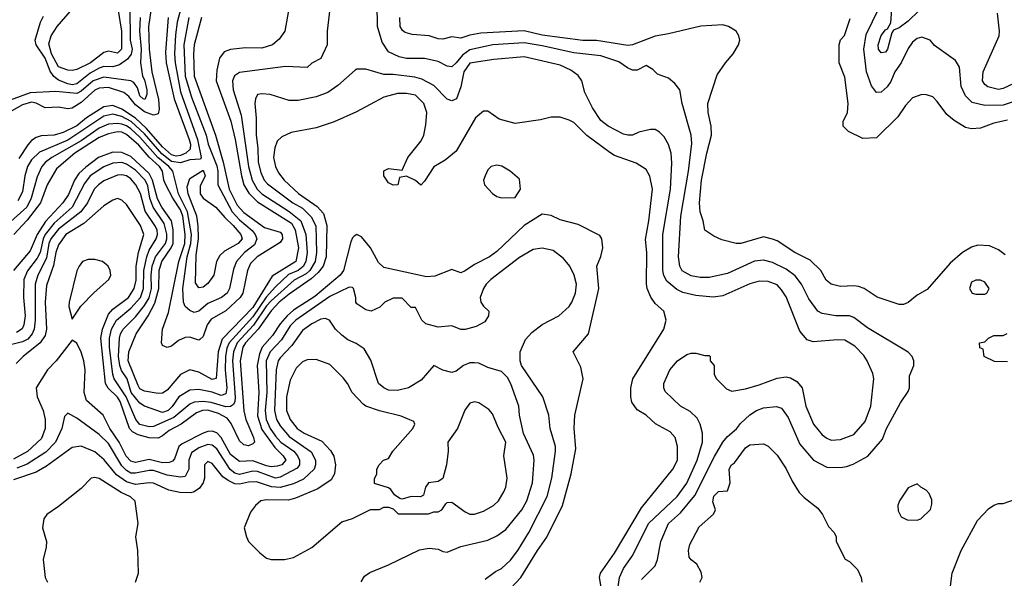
# Model space of a CAD drawing. Header units: inches. Extents: x 1793402 to 1900366, y 320852 to 470679.
# Tile 578 of 604: x 1864298 to 1868656, y 446207 to 448681. Entities that reach past the tile are written whole.
import ezdxf

# ---------------------------------------------------------------- set-up
doc = ezdxf.new("R2010")
doc.units = ezdxf.units.IN
doc.header["$MEASUREMENT"] = 0
doc.layers.add('B8464', color=7, linetype='Continuous')

msp = doc.modelspace()

# ---------------------------------------------------------------- linework, layer by layer
at = {"layer": 'B8464', "color": 4}
for points, elevation in [([(1868279.1, 448720.9), (1868230, 448674), (1868190, 448645.2), (1868165.4, 448634.6), (1868158, 448622), (1868139.1, 448550), (1868130, 448537.2), (1868110, 448534), (1868099.3, 448550), (1868097, 448570), (1868110, 448611), (1868130, 448636), (1868139.3, 448640.7), (1868153.6, 448666.4), (1868163.1, 448810)], 328), ([(1867050, 446201), (1867110, 446262), (1867121.2, 446290), (1867135.1, 446370), (1867169.4, 446450), (1867222.3, 446497.7), (1867286.3, 446573.7), (1867373, 446747), (1867410, 446810.6), (1867430, 446835.5), (1867471, 446869), (1867487.9, 446892.1), (1867529.7, 446930.3), (1867559, 446950), (1867590, 446962), (1867647.9, 446967.9), (1867670, 446960.7), (1867699, 446919), (1867750, 446801), (1867810.4, 446730.4), (1867870, 446698.8), (1867930, 446697.3), (1867957.5, 446702.5), (1867986.8, 446713.2), (1868052, 446748), (1868116.2, 446823.8), (1868134, 446870), (1868196.5, 446983.5), (1868230, 447034), (1868235.3, 447050), (1868236.4, 447103.6), (1868255.3, 447150), (1868255.3, 447170), (1868248, 447190), (1868230, 447208), (1868050, 447316), (1867990, 447362.7), (1867970, 447369.3), (1867910.6, 447369.4), (1867850, 447379.3), (1867830, 447389.3), (1867790, 447445.2), (1867758.4, 447510), (1867730, 447546.6), (1867690, 447576.2), (1867630, 447605.1), (1867590, 447616.2), (1867550, 447611.8), (1867430, 447557), (1867350, 447538.4), (1867310, 447539.5), (1867270, 447547), (1867230, 447569.3), (1867219.5, 447590), (1867214, 447630), (1867223.5, 447810), (1867257.4, 448010), (1867273, 448133), (1867269.5, 448170), (1867229.4, 448310), (1867219, 448370), (1867197.5, 448397.5), (1867170, 448422), (1867120.2, 448440.2), (1867100.4, 448460.4), (1867070, 448478), (1867030, 448458), (1867010, 448458), (1866987.3, 448467.3), (1866950, 448494), (1866870, 448520.7), (1866750, 448533.3), (1866610, 448565.4), (1866530, 448578.3), (1866392, 448570), (1866290, 448546.9), (1866256.9, 448523.1), (1866230, 448489.3), (1866210, 448472.7), (1866190, 448475.1), (1866150, 448495.6), (1866089.6, 448509.6), (1866010, 448509.6), (1865976.6, 448516.6), (1865930, 448538), (1865901.7, 448581.7), (1865882, 448650), (1865879.3, 448750)], 348), ([(1864879.7, 448730), (1864867.2, 448650), (1864871, 448550), (1864882.3, 448450), (1864912.1, 448327.9), (1864915.2, 448284.8), (1864910, 448263.7), (1864890, 448258.3), (1864850, 448273.3), (1864810, 448303.7), (1864780, 448340), (1864758, 448358), (1864690, 448380.3), (1864650, 448378), (1864630, 448368.4), (1864570, 448314.8), (1864530, 448288.5), (1864510, 448286.6), (1864470, 448293.3), (1864410, 448289.8), (1864370.7, 448310.7), (1864350, 448315.3), (1864310, 448304.4), (1864263.5, 448276.5)], 316), ([(1865490, 448738), (1865470.8, 448630), (1865445.8, 448594.2), (1865416, 448570), (1865370, 448555.1), (1865296.6, 448556.6), (1865230, 448549.4), (1865202, 448538), (1865182.4, 448510), (1865170, 448458), (1865167.6, 448410), (1865232, 448232), (1865251.3, 448150), (1865278.8, 447990), (1865290.2, 447950), (1865312.3, 447912.3), (1865350, 447873.8), (1865500.3, 447780.3), (1865517.4, 447750), (1865532, 447670), (1865519.5, 447610), (1865415.5, 447544.5), (1865330, 447405.6), (1865193.6, 447266.4), (1865176.3, 447210), (1865167.5, 447092.5), (1865150, 447088), (1865090, 447119.6), (1865050, 447129.6), (1865010, 447109.6), (1864950, 447039.6), (1864930, 447027.3), (1864910, 447025.1), (1864850, 447035.6), (1864830, 447045.6), (1864821.4, 447061.4), (1864778, 447170), (1864780.4, 447210), (1864812.8, 447290), (1864866.2, 447370), (1864895.2, 447424.8), (1864912.9, 447490), (1864914.6, 447570), (1864927, 447610), (1864968.1, 447670), (1864976.3, 447690), (1864977.4, 447750), (1864968.9, 447790), (1864926.8, 447850), (1864908.1, 447888.1), (1864885.2, 447970), (1864870, 447999.2), (1864790, 448075.1), (1864750, 448093.1), (1864710, 448094.2), (1864646.4, 448070), (1864590, 448028.4), (1864560, 448000), (1864539.6, 447970), (1864513.2, 447906.8), (1864489, 447870), (1864412.5, 447787.5), (1864375.6, 447730), (1864343.4, 447656.6), (1864270, 447569.4)], 344), ([(1865671, 448730), (1865658.8, 448630), (1865658.8, 448570), (1865630, 448508.7), (1865591.1, 448488.9), (1865570, 448469.2), (1865473.6, 448473.6), (1865270, 448446.6), (1865248.5, 448431.5), (1865239.1, 448410), (1865243.1, 448370), (1865277.5, 448257.5), (1865310.2, 448030), (1865326.7, 447970), (1865349, 447930), (1865370, 447910.3), (1865490.9, 447830.9), (1865541.7, 447790), (1865564.6, 447730), (1865570.2, 447650.2), (1865564.5, 447610), (1865552.9, 447587.1), (1865530, 447570.7), (1865487.5, 447552.5), (1865430, 447497.3), (1865388.4, 447451.6), (1865330, 447365), (1865224.5, 447250), (1865214.4, 447225.6), (1865207.8, 447190), (1865206.8, 447130), (1865214.7, 447050), (1865210, 447023.7), (1865190, 447016.3), (1865150, 447031.1), (1865090, 447043), (1865050, 447039.6), (1865001.6, 447010), (1864972.6, 446967.4), (1864954.4, 446950), (1864930, 446940.9), (1864850, 446969.7), (1864830, 446982), (1864791.7, 447030), (1864772.7, 447090), (1864747.5, 447127.5), (1864740.8, 447150), (1864734.8, 447190), (1864739.1, 447270), (1864744.4, 447290), (1864756.3, 447310), (1864810, 447364.9), (1864850, 447414.9), (1864870, 447448.4), (1864880.6, 447490), (1864879, 447550), (1864884, 447590), (1864898.4, 447630), (1864942.4, 447690), (1864948.7, 447710), (1864948.8, 447731.2), (1864937.8, 447777.8), (1864887.8, 447850), (1864874.2, 447890), (1864865.2, 447945.2), (1864852.8, 447970), (1864810, 448014.2), (1864770, 448041.5), (1864750, 448048.5), (1864710, 448045.7), (1864670, 448029.7), (1864610, 447989.7), (1864584.4, 447955.6), (1864530.3, 447850), (1864450, 447780.4), (1864410.7, 447729.3), (1864401.4, 447710), (1864388.1, 447650), (1864375, 447625), (1864332.1, 447567.9), (1864315.6, 447530), (1864314.6, 447450), (1864322, 447370), (1864315.6, 447330), (1864307.9, 447312.1), (1864284, 447296)], 348), ([(1865011.4, 448730), (1864994.7, 448670), (1864986.7, 448613.3), (1864982.6, 448530), (1864985.4, 448490), (1865010, 448360.7), (1865085.2, 448150), (1865101, 448070), (1865097.3, 448062.7), (1865050, 448059.8), (1865010, 448047.1), (1864970, 448053.2), (1864926.2, 448086.2), (1864850, 448174.6), (1864790.8, 448230), (1864750, 448251.4), (1864710, 448262.2), (1864670, 448252.9), (1864510, 448147.9), (1864385.4, 448094.6), (1864350, 448059.6), (1864331.7, 448030), (1864320.3, 447990), (1864310, 447919), (1864290, 447878.4)], 328), ([(1864784.4, 448735.6), (1864787.2, 448590), (1864795.2, 448550), (1864791.5, 448528.5), (1864774.3, 448505.7), (1864739.1, 448480.9), (1864710, 448472.3), (1864670, 448473.5), (1864650, 448465.6), (1864610, 448443.8), (1864550, 448396.1), (1864530, 448392.8), (1864510, 448396.5), (1864470, 448413.3), (1864449.1, 448429.1), (1864433.1, 448453.1), (1864410.9, 448510.9), (1864370.9, 448570), (1864366, 448590), (1864389.7, 448670.3), (1864403, 448697)], 308), ([(1864732.1, 448730), (1864748, 448630), (1864747.7, 448550), (1864730, 448532.3), (1864690, 448540.9), (1864670, 448535.1), (1864610.5, 448490), (1864550, 448460.9), (1864530, 448456), (1864510, 448457.2), (1864470, 448472.7), (1864438.3, 448530), (1864426.2, 448573.8), (1864437, 448610), (1864462.9, 448650), (1864531.8, 448728.2)], 304), ([(1868690, 448315.1), (1868650, 448303), (1868570, 448300.5), (1868513.6, 448313.6), (1868483.3, 448343.3), (1868465.4, 448385.4), (1868457.2, 448470), (1868440.2, 448500.2), (1868346.3, 448566.3), (1868328, 448590), (1868290, 448604), (1868270, 448597.2), (1868250, 448581.2), (1868230, 448553.2), (1868199.3, 448490), (1868170.5, 448450), (1868153, 448407), (1868137.2, 448382.8), (1868110, 448359.3), (1868090, 448359), (1868084.8, 448364.8), (1868068.1, 448388.1), (1868046, 448450), (1868034.3, 448550), (1868044.4, 448615.6), (1868100.5, 448730)], 332), ([(1868986.8, 448690), (1868919.1, 448620.9), (1868891.7, 448548.3), (1868857.1, 448490), (1868830, 448465.6), (1868766.8, 448430), (1868650, 448376), (1868630, 448372.3), (1868583, 448383), (1868570, 448393.2), (1868559.5, 448410), (1868561.6, 448450), (1868632.3, 448610), (1868635.1, 448630), (1868625.2, 448710)], 328), ([(1865046.5, 448690), (1865023.6, 448570), (1865030.2, 448430), (1865058.3, 448338.3), (1865122.4, 448170), (1865131.4, 448130), (1865170, 448033.4), (1865174.8, 448010), (1865174.6, 447950), (1865238.2, 447830), (1865270, 447793.8), (1865326.8, 447746.8), (1865340.3, 447730), (1865347.2, 447710), (1865336.5, 447683.5), (1865292.2, 447650), (1865257.1, 447610), (1865243.9, 447576.1), (1865225.5, 447490), (1865215.5, 447470), (1865190.8, 447450), (1865130, 447423.6), (1865090, 447389.4), (1865070, 447384.5), (1865050, 447392.7), (1865029.4, 447410), (1865022, 447430), (1865020.4, 447490), (1865039, 447630), (1865054.9, 447690), (1865057.7, 447730), (1865039.9, 447830), (1865000.3, 447910), (1864975.1, 448010), (1864958, 448030), (1864909, 448070), (1864830, 448160.8), (1864790, 448197.4), (1864770, 448211.4), (1864750, 448218.5), (1864730, 448221.8), (1864690, 448217.6), (1864650, 448200.3), (1864570, 448145), (1864439.3, 448070), (1864412.4, 448050), (1864395.3, 448030), (1864375.5, 447984.5), (1864349.1, 447890), (1864328.9, 447850), (1864245.2, 447774.8)], 332), ([(1864830.2, 448690), (1864828.1, 448630), (1864835, 448550), (1864831.7, 448490), (1864841.6, 448430), (1864850, 448414.8), (1864860.4, 448370), (1864860.5, 448350), (1864852.2, 448327.8), (1864844, 448330), (1864830, 448344), (1864818.9, 448378.9), (1864802.9, 448402.9), (1864789.6, 448409.6), (1864670, 448426.2), (1864623.1, 448410), (1864570, 448364.8), (1864550, 448354.2), (1864457.6, 448362.4), (1864343.6, 448356.4), (1864255.9, 448324.1)], 312), ([(1865102.6, 448690), (1865070.2, 448569.8), (1865066.9, 448530), (1865070.2, 448430), (1865164.2, 448170), (1865198.5, 448050), (1865224.6, 447930), (1865259.6, 447859.7), (1865290, 447826.3), (1865381, 447761), (1865450, 447739.6), (1865459.6, 447730), (1865460.8, 447710), (1865450, 447694.7), (1865349.3, 447630.7), (1865319.3, 447600.7), (1865306.3, 447570), (1865284.9, 447470), (1865273.1, 447450), (1865210, 447391.2), (1865145.4, 447354.6), (1865127, 447330), (1865110, 447277.2), (1865095.3, 447264.7), (1865090, 447262), (1865050, 447275.1), (1865030, 447272.7), (1865000.5, 447259.5), (1864970, 447235.3), (1864950, 447229), (1864930, 447238), (1864925.2, 447250), (1864929.7, 447310), (1864955.8, 447384.2), (1865002, 447610), (1865028, 447690), (1865030.5, 447730), (1865020.2, 447810), (1865010, 447839.1), (1864975.9, 447890), (1864944.5, 447950), (1864936.1, 447970), (1864929.8, 448010), (1864917.1, 448030), (1864870, 448072.7), (1864825.3, 448125.3), (1864770, 448172.8), (1864750, 448182.5), (1864730, 448184.4), (1864690, 448174.8), (1864650, 448158.8), (1864541.1, 448090), (1864460.4, 448019.6), (1864418.7, 447950), (1864389, 447870), (1864330, 447792.8), (1864271.8, 447730)], 336), ([(1864954.4, 448690), (1864943.7, 448536.3), (1864946.5, 448490), (1864980.7, 448330), (1865047.2, 448150), (1865052.9, 448130), (1865052, 448108), (1865032.9, 448090), (1865010, 448079.1), (1864990, 448076.2), (1864970, 448082.9), (1864930, 448118), (1864858.5, 448198.5), (1864810, 448244.7), (1864750, 448284.6), (1864710, 448300.8), (1864670, 448295.1), (1864593.9, 448246.1), (1864550, 448210.8), (1864490, 448181), (1864450, 448169.8), (1864393.3, 448166.7), (1864370, 448158.4), (1864350, 448145.1), (1864333.5, 448126.5), (1864293.9, 448066.1)], 324), ([(1868658.9, 447638.9), (1868630, 447661.2), (1868590, 447679.3), (1868538, 447682), (1868510, 447673.2), (1868470.4, 447649.6), (1868416.7, 447603.3), (1868314.2, 447485.8), (1868270, 447461.2), (1868230, 447429), (1868210, 447419), (1868190, 447419), (1868092.7, 447452.7), (1868035.3, 447490), (1868010, 447499.3), (1867990, 447502.7), (1867930, 447499), (1867889.5, 447509.5), (1867867.2, 447527.2), (1867844, 447570), (1867796.6, 447616.6), (1867729, 447650), (1867650, 447701.2), (1867629.5, 447709.5), (1867590, 447719.3), (1867490, 447689.2), (1867469.3, 447689.3), (1867405.6, 447705.6), (1867370, 447722), (1867330, 447748), (1867322.7, 447790), (1867309.3, 447830), (1867307, 447870), (1867315.6, 447970), (1867338.7, 448090), (1867359.5, 448170), (1867358, 448210), (1867344.5, 448270), (1867343.7, 448310), (1867384.1, 448435.9), (1867421.2, 448490), (1867456, 448530), (1867479.3, 448570), (1867485.2, 448590), (1867481.2, 448610), (1867468.7, 448630), (1867435.3, 448650), (1867410, 448658), (1867311.9, 448651.9), (1867170, 448617.6), (1867110, 448607.6), (1867010.3, 448569.7), (1866990, 448566.9), (1866850, 448588.3), (1866790, 448588.6), (1866610, 448612.1), (1866530, 448631), (1866338.5, 448621.4), (1866290, 448613), (1866250, 448599.5), (1866210, 448604.5), (1866170, 448595.1), (1866150, 448596), (1866110, 448609.3), (1866034.8, 448614.8), (1866004.1, 448624.1), (1865992.5, 448632.5), (1865981.2, 448650), (1865979.5, 448690)], 344), ([(1868670, 448235.6), (1868610, 448222), (1868550, 448200.9), (1868510, 448197.2), (1868484.1, 448204.1), (1868434.2, 448234.2), (1868400.7, 448260.7), (1868358.6, 448318.6), (1868338.6, 448338.6), (1868311.6, 448348.4), (1868290, 448349), (1868250, 448335.3), (1868218.5, 448301.5), (1868184.7, 448250), (1868090, 448158), (1868030, 448154), (1867966.3, 448186.3), (1867942, 448210), (1867942, 448230), (1867962, 448270), (1867964, 448310), (1867950, 448426), (1867924, 448490), (1867924, 448570), (1867930, 448592), (1867948.9, 448611.1), (1867973.6, 448686.4)], 336), ([(1866944.2, 446150), (1866951.8, 446210), (1866969.6, 446250), (1867011.6, 446310), (1867081.3, 446450), (1867207.3, 446570), (1867250, 446627.7), (1867296.3, 446730), (1867319.5, 446810), (1867319.3, 446850), (1867309.3, 446889.3), (1867295.5, 446915.5), (1867265.6, 446945.6), (1867222, 446970), (1867154.6, 447034.6), (1867148, 447050), (1867148.7, 447070), (1867175.3, 447130), (1867208.7, 447170), (1867250, 447198), (1867270, 447204.7), (1867290, 447204.7), (1867330, 447194), (1867350, 447194), (1867354, 447190), (1867354, 447170), (1867372, 447150), (1867372, 447110), (1867382, 447090), (1867426.4, 447046.4), (1867450, 447036), (1867510, 447046.8), (1867570, 447064), (1867650, 447094), (1867690, 447098.8), (1867710, 447094.8), (1867738, 447078), (1867760.7, 447050), (1867777.1, 446970), (1867810.6, 446890), (1867850, 446842.8), (1867870, 446827.3), (1867890, 446819.1), (1867930, 446822), (1867990, 446844), (1868039.3, 446900.7), (1868064.5, 446970), (1868078, 447090), (1868073.8, 447113.8), (1868049.2, 447170), (1868033.4, 447193.4), (1867994.5, 447234.5), (1867950, 447260.9), (1867916.8, 447263.2), (1867810, 447254), (1867783.2, 447263.2), (1867750, 447302), (1867690, 447454), (1867670, 447485.2), (1867650, 447506), (1867610, 447522), (1867570, 447522.7), (1867528.7, 447511.3), (1867410, 447457.2), (1867367.3, 447452.7), (1867290, 447459.6), (1867232.9, 447472.9), (1867205.6, 447485.6), (1867162.3, 447522.3), (1867148.3, 447548.3), (1867144.2, 447570), (1867144.2, 447730), (1867178.7, 447930), (1867184.8, 448044.8), (1867180.9, 448090), (1867170, 448128), (1867150, 448162), (1867130, 448182), (1867110, 448194), (1867090, 448194), (1867038, 448182), (1867010, 448169.3), (1866990, 448169.3), (1866970, 448173.2), (1866902, 448210), (1866870, 448234), (1866832.3, 448290), (1866798.9, 448358.9), (1866785.2, 448410), (1866770, 448433.2), (1866737.2, 448457.2), (1866690, 448479.5), (1866530, 448516.3), (1866395.6, 448504.4), (1866290, 448488), (1866263.9, 448450), (1866250, 448384), (1866230.3, 448329.7), (1866210, 448322), (1866190, 448329), (1866130, 448389.5), (1866077.1, 448417.1), (1866046.2, 448426.2), (1865950, 448437.6), (1865910, 448438), (1865830, 448462), (1865790, 448462), (1865782, 448458), (1865706, 448390), (1865661.6, 448358.4), (1865610, 448339.5), (1865530, 448322.7), (1865490, 448322.7), (1865406, 448350), (1865370, 448353.2), (1865350.9, 448349.1), (1865340.7, 448330), (1865339.1, 448310), (1865344.7, 448244.7), (1865344.2, 448170), (1865351.6, 448111.6), (1865353.1, 448050), (1865364.3, 448004.3), (1865380.3, 447970), (1865393.7, 447953.7), (1865506.4, 447870), (1865550, 447846), (1865588.2, 447808.2), (1865607.9, 447767.9), (1865611.3, 447650), (1865604.9, 447610), (1865581.2, 447570), (1865564.9, 447555.1), (1865512.5, 447527.5), (1865410, 447436.5), (1865390, 447414), (1865332.4, 447327.6), (1865259.7, 447250), (1865244.3, 447210), (1865240.2, 447170), (1865251, 447009), (1865250.2, 446989.8), (1865243.6, 446976.4), (1865230, 446967.4), (1865210, 446967), (1865144.9, 446984.9), (1865110, 446989.8), (1865070, 446987.3), (1865050, 446978.9), (1864980.5, 446919.5), (1864890, 446879.5), (1864870, 446877.6), (1864830, 446888.4), (1864811.6, 446910), (1864768.9, 447010), (1864716, 447090), (1864709.8, 447110), (1864694.4, 447230), (1864694.8, 447270), (1864704.5, 447310), (1864726.3, 447350), (1864790, 447403.6), (1864832.8, 447450), (1864846, 447490), (1864846.6, 447570), (1864859.8, 447630), (1864870, 447660.5), (1864901.1, 447710), (1864906.9, 447730), (1864905.4, 447750), (1864895.4, 447770), (1864853.1, 447833.1), (1864831.6, 447911.6), (1864811.2, 447950), (1864790, 447976.3), (1864770, 447989.6), (1864750, 447994.3), (1864730, 447992.8), (1864670, 447967.6), (1864646, 447950), (1864627, 447930), (1864597.4, 447870), (1864568.9, 447830), (1864470, 447753.3), (1864435.8, 447710), (1864427, 447690), (1864415.6, 447624.4), (1864378.3, 447550), (1864366.3, 447510), (1864366.7, 447350), (1864362.3, 447310), (1864353.4, 447290), (1864333.3, 447266.7), (1864310, 447253.5), (1864210, 447229.2)], 352), ([(1866873.6, 446150), (1866864, 446210), (1866868.7, 446230), (1866930, 446318.8), (1867050, 446518.8), (1867189, 446690), (1867209.2, 446730), (1867209.3, 446790), (1867199.3, 446830), (1867176.3, 446856.3), (1867111.5, 446891.5), (1867070, 446929.3), (1867030, 446953.2), (1867007.2, 446987.2), (1867002.7, 447010), (1867002.7, 447050), (1867012, 447090), (1867149, 447310), (1867159, 447350), (1867148.7, 447390), (1867110, 447424), (1867091.7, 447451.7), (1867075.1, 447490), (1867071.7, 447511.7), (1867073.3, 447650), (1867067.8, 447707.8), (1867082.9, 447790), (1867098.4, 447930), (1867087.2, 447987.2), (1867070, 448017.2), (1867025.8, 448045.8), (1866930, 448079.5), (1866910, 448092), (1866808.3, 448168.3), (1866750, 448226), (1866730, 448236), (1866690, 448249.3), (1866650, 448249.3), (1866603.4, 448236.6), (1866490, 448221.6), (1866420.5, 448240.5), (1866370, 448275.3), (1866350, 448275.3), (1866314.4, 448245.6), (1866230, 448099), (1866180.7, 448059.3), (1866130, 448028.7), (1866090, 447966), (1866072.7, 447947.3), (1866050, 447968), (1866010, 447988), (1865978, 447982), (1865971.1, 447948.9), (1865950, 447948.7), (1865930, 447958), (1865908.7, 447990), (1865909.1, 448010.9), (1865930, 448022), (1865990, 448014), (1866015.3, 448070), (1866075.3, 448144.7), (1866086.6, 448170), (1866094.8, 448214.8), (1866099.5, 448270), (1866086, 448310), (1866050, 448346), (1866010, 448354), (1865970, 448354), (1865910, 448337), (1865787.9, 448272.1), (1865690, 448229), (1865610, 448201.2), (1865499.1, 448180.9), (1865458, 448162), (1865437.3, 448142.7), (1865426.2, 448113.8), (1865421.6, 448070), (1865430.4, 448030), (1865442.7, 448002.7), (1865468.2, 447970), (1865531.3, 447911.3), (1865613.8, 447853.8), (1865641.8, 447821.8), (1865656.9, 447770), (1865653.4, 447630), (1865640.2, 447590), (1865618.7, 447561.3), (1865587.3, 447532.7), (1865490, 447466), (1865446, 447430), (1865410, 447391), (1865352.9, 447310), (1865297.6, 447250), (1865285.4, 447230), (1865274, 447170), (1865289.1, 446949.1), (1865298.4, 446910), (1865332.8, 446830), (1865336.9, 446810), (1865330, 446802), (1865310, 446794.2), (1865290, 446797.6), (1865270, 446816.3), (1865233, 446893), (1865216.5, 446916.5), (1865177.4, 446937.4), (1865130, 446951.6), (1865106, 446950), (1865079.5, 446940.5), (1865012.2, 446890), (1864958.8, 446861.2), (1864930, 446837.4), (1864910, 446827.4), (1864870, 446828.8), (1864822.5, 446842.5), (1864796.4, 446856.4), (1864784.2, 446870), (1864742.4, 446990), (1864729.9, 447009.9), (1864689.1, 447049.1), (1864678, 447070), (1864656.5, 447270), (1864663.5, 447310), (1864690, 447376.4), (1864710, 447399.5), (1864779.7, 447450), (1864803.9, 447490), (1864812.4, 447527.6), (1864813.6, 447590), (1864823.5, 447650), (1864847.8, 447730), (1864832.8, 447770), (1864770, 447862), (1864750, 447882), (1864730, 447888.7), (1864710, 447881.2), (1864670, 447857.2), (1864582.2, 447777.8), (1864502, 447730), (1864470, 447683.7), (1864458, 447650), (1864447.5, 447592.5), (1864416.9, 447503.1), (1864410.2, 447430), (1864416.1, 447310), (1864410, 447282.7), (1864388.7, 447250), (1864312.7, 447190), (1864281.6, 447158.4)], 356), ([(1866470, 446161.6), (1866516.2, 446210), (1866590, 446330.7), (1866631, 446389), (1866699.5, 446530), (1866738, 446670), (1866758.9, 446781.1), (1866752.1, 446872.1), (1866754.5, 446930), (1866792, 447090), (1866782, 447142), (1866748, 447210), (1866815.3, 447290), (1866857, 447470), (1866860.9, 447490), (1866852.7, 447590), (1866870, 447632), (1866878, 447670), (1866874, 447710), (1866864.7, 447724.7), (1866770, 447774), (1866690, 447794), (1866650, 447814), (1866610, 447819), (1866530, 447769), (1866410, 447654.5), (1866377.3, 447630), (1866310, 447596.2), (1866270, 447569.3), (1866250, 447559.3), (1866210, 447574), (1866135.5, 447544.5), (1866098.4, 447541.6), (1865910, 447583.7), (1865885.3, 447605.3), (1865851, 447671), (1865810, 447719), (1865790, 447729), (1865778, 447722), (1865770, 447715.3), (1865763.1, 447696.9), (1865730.4, 447570.4), (1865716.5, 447550), (1865604.5, 447455.5), (1865510, 447394.2), (1865480.9, 447370), (1865450, 447334.3), (1865417, 447283), (1865371.4, 447230), (1865359, 447201), (1865349.3, 447150), (1865356.8, 447030), (1865350, 446926), (1865370, 446865.5), (1865426.8, 446786.8), (1865464.2, 446750), (1865474.9, 446730), (1865458, 446710), (1865436.7, 446703.3), (1865410, 446700.8), (1865390, 446705), (1865330, 446727.6), (1865270, 446724.5), (1865230, 446754.7), (1865189.7, 446830), (1865170, 446851), (1865150, 446859.1), (1865130, 446857.7), (1865110, 446849.7), (1865016.9, 446803.1), (1865002.4, 446790), (1864983.2, 446736.8), (1864973.7, 446726.3), (1864959.5, 446720.5), (1864930, 446718.2), (1864870, 446733.5), (1864810, 446719.7), (1864790, 446725.4), (1864768.5, 446748.5), (1864737.8, 446810), (1864696.8, 446870), (1864667.3, 446930), (1864593.9, 446993.9), (1864583.5, 447030), (1864586.9, 447130), (1864582, 447170), (1864570, 447209), (1864550, 447248.7), (1864530, 447262), (1864459.3, 447170), (1864420.5, 447130), (1864370.6, 447050), (1864375.5, 447010), (1864401.3, 446950), (1864410.4, 446910), (1864410.3, 446870), (1864394.2, 446825.8), (1864331.9, 446768.1), (1864270, 446735.1)], 364), ([(1866357.5, 446202.5), (1866402.9, 446237.1), (1866430, 446250.7), (1866470, 446287.3), (1866502, 446330), (1866551.8, 446410), (1866631.6, 446570), (1866653.3, 446650), (1866669.5, 446770), (1866669.4, 446790), (1866646, 446870), (1866639.3, 446930), (1866613.2, 447010), (1866519.3, 447150), (1866512.7, 447170), (1866513.2, 447210), (1866536, 447264), (1866564.1, 447295.9), (1866610, 447331), (1866684, 447370), (1866729.3, 447410), (1866742, 447430), (1866757, 447470), (1866762, 447510), (1866752, 447550), (1866732.7, 447590), (1866703.9, 447623.9), (1866658.7, 447658.7), (1866610, 447669.4), (1866570, 447662.7), (1866510, 447627), (1866382.8, 447530), (1866362.8, 447510), (1866351, 447490), (1866336, 447450), (1866338, 447430), (1866350, 447412), (1866374, 447390), (1866372, 447370), (1866356.9, 447343.1), (1866317.3, 447322.7), (1866270, 447309.3), (1866250, 447309), (1866210, 447325.2), (1866150, 447319), (1866094.6, 447334.6), (1866078, 447350), (1866050, 447406), (1866030, 447406), (1865990, 447448), (1865950, 447448), (1865914, 447430), (1865891.6, 447408.4), (1865854, 447390), (1865830, 447395.3), (1865790, 447422), (1865785.2, 447430), (1865785.2, 447450), (1865775.3, 447490), (1865770, 447495.3), (1865756.5, 447496.5), (1865670, 447455.4), (1865520.4, 447350), (1865494.8, 447325.2), (1865457, 447263), (1865406.3, 447210), (1865388.3, 447170), (1865391.1, 447030), (1865383.8, 446950), (1865388.2, 446910), (1865406.9, 446870), (1865430, 446836.5), (1865453.7, 446810), (1865511.7, 446770), (1865527.4, 446750), (1865535.8, 446730), (1865536.4, 446710), (1865525.1, 446694.9), (1865450, 446654.3), (1865430, 446649.8), (1865350, 446679.8), (1865330, 446680.9), (1865270, 446667.1), (1865250, 446672), (1865229.2, 446689.2), (1865170, 446780.5), (1865150, 446796.3), (1865130, 446798.9), (1865090, 446785.4), (1865058, 446762), (1865046, 446730), (1865046.4, 446690), (1865030, 446658), (1865010, 446655.1), (1864950, 446664.2), (1864890, 446683.9), (1864870, 446684.8), (1864810, 446672.1), (1864790, 446672.4), (1864770, 446684), (1864750, 446704.7), (1864690, 446804.5), (1864650, 446844.5), (1864550, 446916), (1864510, 446938), (1864496, 446924), (1864483.8, 446870), (1864455.8, 446810), (1864413.7, 446766.3), (1864330, 446712.4), (1864285.1, 446694.9)], 368), ([(1865808.4, 446191.6), (1865823.1, 446216.9), (1865847.3, 446232.7), (1865930, 446266), (1866067.3, 446332.7), (1866110, 446340.7), (1866150, 446336), (1866170, 446326), (1866190, 446322.8), (1866250, 446347.3), (1866370, 446376), (1866410, 446394.8), (1866450, 446422.8), (1866519.5, 446510), (1866542, 446550), (1866567, 446630), (1866575.1, 446730), (1866571.7, 446751.7), (1866527.9, 446847.9), (1866509.5, 446930), (1866506.6, 446970), (1866472.1, 447067.9), (1866456.6, 447096.6), (1866430, 447123), (1866370, 447140.7), (1866330, 447159.3), (1866310, 447161.2), (1866290, 447161.2), (1866262, 447150), (1866230, 447124), (1866210, 447119), (1866170, 447129), (1866130, 447148.7), (1866075.2, 447084.8), (1866018, 447050), (1865970, 447038), (1865930, 447040.9), (1865909, 447050), (1865885.2, 447070), (1865852.5, 447172.5), (1865822.7, 447222.7), (1865787.2, 447247.2), (1865750, 447263.7), (1865723.9, 447283.9), (1865696, 447310), (1865669.5, 447349.5), (1865650, 447358), (1865630, 447354), (1865590, 447333.3), (1865550, 447304.5), (1865502.2, 447237.8), (1865450, 447183.7), (1865442, 447170), (1865433.4, 447130), (1865425.8, 446950), (1865434.3, 446910), (1865450, 446882.4), (1865490, 446835.3), (1865587.7, 446767.7), (1865607, 446730), (1865607, 446710), (1865600.4, 446690), (1865553.7, 446646.3), (1865510, 446625.7), (1865450, 446608.5), (1865412.4, 446612.4), (1865346.4, 446633.6), (1865310, 446632.3), (1865270, 446624), (1865250, 446626), (1865219.8, 446639.8), (1865197, 446657), (1865150, 446716), (1865130, 446724), (1865116, 446710), (1865116.3, 446650), (1865110.4, 446629.6), (1865094, 446606), (1865070.4, 446589.6), (1865054.6, 446585.4), (1865006.5, 446586.5), (1864957.7, 446597.7), (1864890, 446627.8), (1864870, 446629.6), (1864810, 446623.1), (1864770, 446634.5), (1864725.8, 446665.8), (1864671.8, 446731.8), (1864630, 446767), (1864570, 446792), (1864530, 446787), (1864416.3, 446703.7), (1864370, 446676.9), (1864270, 446643.5)], 372), ([(1868670, 447166), (1868612.7, 447167.3), (1868566, 447190), (1868562, 447222), (1868547.3, 447227.3), (1868546, 447250), (1868570, 447254), (1868586, 447270), (1868610, 447282), (1868650, 447282), (1868668.9, 447291.1)], 344), ([(1867308.7, 446190), (1867318, 446210), (1867314.6, 446234.6), (1867295.3, 446270), (1867269.2, 446289.2), (1867260.9, 446300.9), (1867257.2, 446330), (1867263.2, 446356.8), (1867304.8, 446435.2), (1867368.9, 446491.1), (1867378, 446510), (1867365.6, 446545.6), (1867370, 446571.3), (1867390, 446591), (1867430, 446594), (1867442, 446630), (1867438, 446690), (1867448.7, 446710), (1867462, 446718), (1867510, 446784.7), (1867530, 446798), (1867590, 446802), (1867610, 446792), (1867650, 446752), (1867690, 446691.3), (1867716.8, 446636.8), (1867747.5, 446587.5), (1867770, 446564.7), (1867830, 446518), (1867851.3, 446490), (1867876.9, 446436.9), (1867902, 446410), (1867911.1, 446391.1), (1867912, 446370), (1867951.6, 446291.6), (1867970, 446282), (1868005.4, 446245.4), (1868022, 446210), (1868024.7, 446190)], 344), ([(1864809.5, 446190), (1864823.7, 446230), (1864820.9, 446330), (1864812.3, 446390), (1864822.7, 446450), (1864809.3, 446549.3), (1864787.5, 446567.5), (1864747.1, 446587.1), (1864650, 446649.2), (1864630, 446653.2), (1864614, 446650), (1864570, 446604), (1864470, 446525.2), (1864418, 446490), (1864404.7, 446470), (1864398, 446430), (1864416, 446370), (1864415.3, 446344.7), (1864401, 446290), (1864411, 446210), (1864421, 446190)], 376), ([(1868410, 446114), (1868425.2, 446230), (1868465.2, 446330), (1868536.5, 446463.5), (1868585.6, 446514.4), (1868610, 446531.3), (1868630, 446538), (1868650, 446538), (1868710, 446558.8)], 344)]:
    msp.add_lwpolyline(points, dxfattribs=dict(at, elevation=elevation))
for points, elevation in [([(1865090, 447492.7), (1865075.9, 447515.9), (1865078.3, 447638.3), (1865089, 447710), (1865087.7, 447767.7), (1865081.3, 447810), (1865043, 447910), (1865039.5, 447940.5), (1865050, 447978), (1865110, 448014), (1865118.8, 447990), (1865097.1, 447942.9), (1865096.3, 447910), (1865110.4, 447890.4), (1865166, 447850), (1865204.9, 447804.9), (1865243.1, 447770), (1865276.4, 447730), (1865283, 447710), (1865264.9, 447690), (1865204.7, 447655.3), (1865183.6, 447636.4), (1865168.4, 447610), (1865157.1, 447550), (1865130, 447512.3), (1865110, 447497)], 328), ([(1866410, 448036), (1866384.7, 448030), (1866370, 448015.3), (1866357.3, 447990), (1866350.8, 447970), (1866354.8, 447950), (1866390, 447911), (1866410, 447898), (1866430, 447891.3), (1866490, 447894), (1866514, 447930), (1866510, 447975.3), (1866468.7, 448010), (1866431.9, 448031.9)], 364), ([(1864630, 447619.5), (1864600.9, 447619.1), (1864576, 447610), (1864560.5, 447590), (1864550, 447568), (1864516.3, 447430), (1864514.8, 447410), (1864530, 447354), (1864567.5, 447412.5), (1864627.2, 447472.8), (1864692.3, 447530), (1864700.9, 447550), (1864698, 447570), (1864689.2, 447590), (1864664, 447610)], 364), ([(1868550, 447528), (1868530, 447528), (1868510, 447518), (1868502, 447490), (1868514, 447470), (1868530, 447464.7), (1868570, 447464.7), (1868578, 447470), (1868588, 447490), (1868570, 447518)], 348), ([(1865610, 447175.3), (1865570, 447174), (1865550, 447165.2), (1865521.7, 447138.3), (1865495.1, 447084.9), (1865478, 447010), (1865478.7, 446950), (1865494.4, 446910), (1865526.4, 446870), (1865557.3, 446850), (1865634.4, 446814.4), (1865673, 446773), (1865687.7, 446747.7), (1865696, 446710), (1865691.3, 446670), (1865676.3, 446643.7), (1865617.1, 446602.9), (1865518.7, 446561.3), (1865486.7, 446553.3), (1865390, 446554), (1865364.7, 446550), (1865341, 446530), (1865319.8, 446500.2), (1865291, 446430), (1865301, 446390), (1865310.7, 446370.7), (1865359.8, 446319.8), (1865390, 446296), (1865410, 446291), (1865470, 446291), (1865510, 446298.8), (1865590, 446342.8), (1865723.2, 446456.8), (1865770, 446471.3), (1865850, 446512), (1865890, 446512), (1865910, 446522), (1865930, 446522), (1865950, 446514), (1865972.7, 446492.7), (1866107.3, 446492.7), (1866130, 446502), (1866150, 446502), (1866166, 446510), (1866183.1, 446536.9), (1866190, 446542), (1866210, 446544.7), (1866270, 446501), (1866290, 446491), (1866310, 446491), (1866350, 446504), (1866394, 446530), (1866417.2, 446550), (1866441.2, 446590), (1866449.2, 446610), (1866455.1, 446650), (1866440.9, 446750), (1866449.4, 446810), (1866414.8, 446874.8), (1866390, 446935.3), (1866374.2, 446954.2), (1866330, 446984), (1866310, 446988.7), (1866290, 446982), (1866268.1, 446951.9), (1866236, 446870), (1866192, 446810), (1866194, 446770), (1866187.3, 446710), (1866170.6, 446649.4), (1866150, 446635.1), (1866106.8, 446630), (1866094, 446610), (1866084.7, 446575.3), (1866072, 446568), (1866030, 446568.7), (1865990, 446558), (1865980.4, 446560.4), (1865956.4, 446576.4), (1865940.4, 446600.4), (1865930, 446608), (1865867.3, 446627.3), (1865867.3, 446647.3), (1865878, 446670), (1865878, 446690), (1865888, 446710), (1865908, 446730), (1865930, 446738), (1865949.5, 446770.5), (1866038, 446870), (1866046, 446890), (1866042, 446902), (1865985.6, 446925.6), (1865890, 446949.3), (1865830, 446969.3), (1865817.5, 446977.5), (1865769, 447030), (1865749, 447070), (1865730, 447095.3), (1865670, 447154)], 376), ([(1868270, 446626), (1868230, 446608), (1868192, 446550), (1868184.7, 446530), (1868185.4, 446505.4), (1868199.6, 446479.6), (1868226.4, 446466.4), (1868270, 446464.7), (1868286, 446470), (1868328.4, 446511.6), (1868335.3, 446535.3), (1868334.6, 446554.6), (1868323.1, 446583.1), (1868310, 446598), (1868286, 446610)], 348)]:
    msp.add_lwpolyline(points, close=True, dxfattribs=dict(at, elevation=elevation))

doc.saveas('drawing.dxf')
